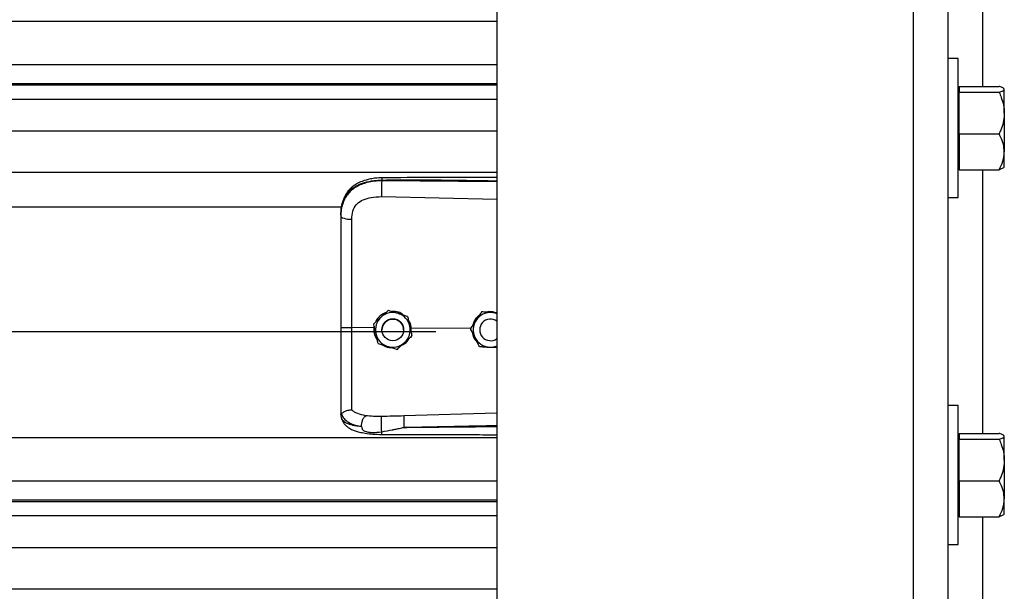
# Model space of a CAD drawing. Header units: inches. Extents: x 170 to 284, y 215 to 248.
# Tile 375 of 656: x 206.297 to 206.783, y 223.123 to 223.405. Entities that reach past the tile are written whole.
import ezdxf

# ---------------------------------------------------------------- set-up
doc = ezdxf.new("R2010")
doc.units = ezdxf.units.IN
doc.header["$LTSCALE"] = 0.25
doc.header["$MEASUREMENT"] = 0
doc.layers.add('RH FRONT OF HOOD', color=7, linetype='Continuous')

msp = doc.modelspace()

# ---------------------------------------------------------------- linework, layer by layer
at = {"layer": 'RH FRONT OF HOOD'}
for p, q in [((206.7380912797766, 224.3701573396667), (206.7380912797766, 220.1328032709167)), ((206.7552119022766, 224.3701573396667), (206.7552119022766, 220.1328032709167)), ((206.5326438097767, 224.3332527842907), (206.5326438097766, 220.1328032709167)), ((206.7723325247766, 223.5027795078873), (206.7723325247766, 223.3720243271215)), ((202.5003237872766, 223.404228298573), (206.5326438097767, 223.404228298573)), ((202.5003237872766, 223.3828493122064), (206.5326438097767, 223.3828493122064)), ((206.7602796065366, 223.3857215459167), (206.7552119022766, 223.3857215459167)), ((206.7602796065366, 223.3514803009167), (206.7602796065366, 223.3857215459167)), ((206.5326438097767, 223.3733640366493), (202.5003237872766, 223.3733640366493)), ((202.5003237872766, 223.3727246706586), (206.5326438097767, 223.3727246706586)), ((206.7608274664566, 223.3720243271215), (206.7608274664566, 223.370577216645)), ((206.7608274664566, 223.3720243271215), (206.7804819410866, 223.3720243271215)), ((206.7608274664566, 223.3707410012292), (206.7602796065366, 223.3707410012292)), ((206.7608274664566, 223.370577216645), (206.7608274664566, 223.3691301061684)), ((206.7608274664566, 223.358858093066), (206.7608274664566, 223.3691301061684)), ((206.7608274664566, 223.3691301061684), (206.7804819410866, 223.3691301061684)), ((206.7830500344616, 223.3707410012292), (206.782857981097, 223.3709638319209)), ((206.7830500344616, 223.370577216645), (206.7830500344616, 223.3707410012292)), ((206.7830500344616, 223.358858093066), (206.7830500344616, 223.370577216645)), ((202.5003237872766, 223.3657065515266), (206.5326438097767, 223.3657065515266)), ((206.7608274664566, 223.3485860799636), (206.7608274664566, 223.358858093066)), ((206.7830500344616, 223.358858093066), (206.7830500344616, 223.3397611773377)), ((202.5003237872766, 223.3500224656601), (206.5326438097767, 223.3500224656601)), ((206.7602796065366, 223.3172390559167), (206.7602796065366, 223.3514803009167)), ((206.7608274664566, 223.3485860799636), (206.7608274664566, 223.3397611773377)), ((206.7608274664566, 223.3485860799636), (206.7804819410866, 223.3485860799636)), ((206.7608274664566, 223.3397611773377), (206.7608274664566, 223.3309362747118)), ((206.7830500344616, 223.3322196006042), (206.7830500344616, 223.3397611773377)), ((202.5003237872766, 223.3296344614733), (206.5326438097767, 223.3296344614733)), ((206.7602796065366, 223.3322196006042), (206.7608274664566, 223.3322196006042)), ((206.7608274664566, 223.3309362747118), (206.7804819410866, 223.3309362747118)), ((206.7723325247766, 223.3309362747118), (206.7723325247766, 223.2008181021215)), ((206.782857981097, 223.3319967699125), (206.7830500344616, 223.3322196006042)), ((206.4757965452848, 223.3254228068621), (206.4757965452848, 223.3258341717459)), ((206.5326438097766, 223.3248861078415), (206.4757965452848, 223.3254228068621)), ((206.4757005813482, 223.3176339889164), (206.5326438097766, 223.3164244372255)), ((206.7552119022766, 223.3172390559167), (206.7602796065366, 223.3172390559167)), ((202.5768719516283, 223.3125588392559), (206.4560926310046, 223.3125588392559)), ((206.4556010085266, 223.3084995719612), (206.4556010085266, 223.30801125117)), ((206.4791715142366, 223.2615676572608), (206.4791715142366, 223.2615660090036)), ((206.5251150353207, 223.2607712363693), (206.5251150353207, 223.2607728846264)), ((206.5261639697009, 223.2607050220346), (206.5251150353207, 223.2607728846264)), ((206.4885896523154, 223.2585670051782), (206.4885896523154, 223.258565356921)), ((202.5304915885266, 223.2511663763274), (206.5024760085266, 223.2511663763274)), ((206.4719722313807, 223.2529763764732), (206.4610586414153, 223.2530808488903)), ((206.4718638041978, 223.2549116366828), (206.4718638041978, 223.2549099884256)), ((206.4721575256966, 223.2535659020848), (206.4719722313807, 223.2529763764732)), ((206.4719722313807, 223.2529763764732), (206.4719744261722, 223.2529762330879)), ((206.4759317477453, 223.2519090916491), (206.4759317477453, 223.2519083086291)), ((206.4866321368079, 223.2519083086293), (206.4866321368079, 223.2519090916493)), ((206.4904099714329, 223.2527997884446), (206.4898619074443, 223.2527457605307)), ((206.4903128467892, 223.250682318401), (206.4904099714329, 223.2527997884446)), ((206.4904099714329, 223.2527997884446), (206.4904116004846, 223.2527998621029)), ((206.5196436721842, 223.2525200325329), (206.4904116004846, 223.2527998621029)), ((206.5196296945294, 223.2525483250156), (206.5196296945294, 223.2525499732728)), ((206.5241434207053, 223.2519090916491), (206.5241434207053, 223.2519083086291)), ((206.4907000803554, 223.2489103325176), (206.4907000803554, 223.2489086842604)), ((206.5289402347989, 223.2433666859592), (206.5326438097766, 223.2431269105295)), ((206.7602796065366, 223.2145153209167), (206.7552119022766, 223.2145153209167)), ((206.7602796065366, 223.1802740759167), (206.7602796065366, 223.2145153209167)), ((206.4556010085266, 223.2109581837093), (206.4556010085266, 223.2104293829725)), ((206.4559407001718, 223.2084442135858), (206.4556010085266, 223.2104293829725)), ((206.5326438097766, 223.2107527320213), (206.4867081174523, 223.2094209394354)), ((202.5003237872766, 223.198780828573), (206.5326438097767, 223.198780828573)), ((206.7608274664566, 223.1995347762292), (206.7602796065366, 223.1995347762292)), ((206.7608274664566, 223.2008181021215), (206.7608274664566, 223.199370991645)), ((206.7608274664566, 223.2008181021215), (206.7804819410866, 223.2008181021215)), ((206.7608274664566, 223.199370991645), (206.7608274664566, 223.1979238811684)), ((206.7608274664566, 223.187651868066), (206.7608274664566, 223.1979238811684)), ((206.7608274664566, 223.1979238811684), (206.7804819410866, 223.1979238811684)), ((206.7830500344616, 223.1995347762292), (206.782857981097, 223.1997576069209)), ((206.7830500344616, 223.199370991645), (206.7830500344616, 223.1995347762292)), ((206.7830500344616, 223.187651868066), (206.7830500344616, 223.199370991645)), ((206.7608274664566, 223.1773798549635), (206.7608274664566, 223.187651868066)), ((206.7830500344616, 223.187651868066), (206.7830500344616, 223.1685549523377)), ((202.5003237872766, 223.1774018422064), (206.5326438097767, 223.1774018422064)), ((206.7602796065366, 223.1460328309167), (206.7602796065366, 223.1802740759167)), ((206.7608274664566, 223.1773798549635), (206.7608274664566, 223.1685549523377)), ((206.7608274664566, 223.1773798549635), (206.7804819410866, 223.1773798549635)), ((206.5326438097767, 223.1679165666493), (202.5003237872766, 223.1679165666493)), ((206.7608274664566, 223.1685549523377), (206.7608274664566, 223.1597300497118)), ((206.7830500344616, 223.1610133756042), (206.7830500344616, 223.1685549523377)), ((202.5003237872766, 223.1672772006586), (206.5326438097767, 223.1672772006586)), ((202.5003237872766, 223.1602590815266), (206.5326438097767, 223.1602590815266)), ((206.7602796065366, 223.1610133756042), (206.7608274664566, 223.1610133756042)), ((206.7608274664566, 223.1597300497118), (206.7804819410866, 223.1597300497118)), ((206.7723325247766, 223.1597300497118), (206.7723325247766, 223.0296118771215)), ((206.782857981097, 223.1607905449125), (206.7830500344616, 223.1610133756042)), ((202.5003237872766, 223.1445749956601), (206.5326438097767, 223.1445749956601)), ((206.7552119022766, 223.1460328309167), (206.7602796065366, 223.1460328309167)), ((202.5003237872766, 223.1241869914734), (206.5326438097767, 223.1241869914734))]:
    msp.add_line(p, q, dxfattribs=at)
at = {"layer": 'RH FRONT OF HOOD', "flags": 128}
msp.add_lwpolyline([(206.4556010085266, 223.30801125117), (206.4557049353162, 223.3077155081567), (206.4560128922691, 223.3074306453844), (206.4565135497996, 223.3071671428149), (206.4571884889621, 223.3069346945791), (206.4580128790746, 223.3067418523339), (206.458956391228, 223.3065957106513), (206.4599843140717, 223.3065016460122), (206.4610588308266, 223.3064631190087)], dxfattribs=at)
at = {"layer": 'RH FRONT OF HOOD'}
msp.add_circle((206.4812819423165, 223.2519083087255), 0.005350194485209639, dxfattribs=at)
for centre, radius, start, end in [((206.4812819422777, 223.2519090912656), 0.008560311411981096, 72.3279371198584, 132.3279357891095), ((206.4812819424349, 223.2519090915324), 0.008560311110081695, 12.32793744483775, 72.32793758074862), ((206.5294936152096, 223.2519090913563), 0.008560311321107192, 86.29353550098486, 146.2935346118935), ((206.5294936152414, 223.2519090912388), 0.008560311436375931, 68.40767565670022, 86.29353576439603), ((206.4812819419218, 223.2519090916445), 0.008560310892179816, 132.3279357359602, 192.3279369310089), ((206.4812819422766, 223.2519090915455), 0.005350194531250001, 1.112064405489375e-06, 179.9999988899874), ((206.5294936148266, 223.2519090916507), 0.008560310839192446, 146.2935348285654, 206.2935362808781), ((206.5294936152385, 223.2519083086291), 0.005350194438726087, 53.92810057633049, 306.0718994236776), ((206.4812819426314, 223.2519090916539), 0.008560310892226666, 312.3279357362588, 12.32793693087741), ((206.4812819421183, 223.2519090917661), 0.008560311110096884, 192.3279374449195, 252.3279375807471), ((206.4812819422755, 223.2519090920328), 0.008560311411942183, 252.3279371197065, 312.3279357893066), ((206.5294936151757, 223.2519090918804), 0.008560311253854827, 206.293536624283, 266.2935360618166), ((206.529493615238, 223.251909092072), 0.008560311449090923, 266.2935357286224, 291.592324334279)]:
    msp.add_arc(centre, radius, start, end, dxfattribs=at)
for points, knots in [([(206.7830500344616, 223.370577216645), (206.7829523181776, 223.3707797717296), (206.7827533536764, 223.3711922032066), (206.7816015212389, 223.371671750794), (206.7807342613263, 223.3719448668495), (206.7804819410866, 223.3720243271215)], [0, 0, 0, 0, 0.406290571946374, 0.8272664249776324, 1, 1, 1, 1]), ([(206.7804819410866, 223.3691301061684), (206.7811564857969, 223.3693551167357), (206.7825301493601, 223.3698133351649), (206.7830452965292, 223.3703137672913), (206.7830499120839, 223.3705704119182), (206.7830500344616, 223.370577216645)], [0, 0, 0, 0, 0.4843414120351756, 0.986327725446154, 1, 1, 1, 1]), ([(206.7804819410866, 223.3691301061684), (206.7808634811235, 223.3682604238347), (206.7817662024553, 223.3662027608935), (206.7828069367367, 223.3627738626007), (206.7829683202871, 223.360174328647), (206.7830500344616, 223.358858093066)], [0, 0, 0, 0, 0.2654599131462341, 0.6280764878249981, 1, 1, 1, 1]), ([(206.7830500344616, 223.358858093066), (206.7830472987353, 223.358622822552), (206.7830294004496, 223.357083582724), (206.7826076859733, 223.3542110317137), (206.781580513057, 223.3510374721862), (206.7807535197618, 223.3491920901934), (206.7804819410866, 223.3485860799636)], [0, 0, 0, 0, 0.06653229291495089, 0.4352825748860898, 0.8145508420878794, 1, 1, 1, 1]), ([(206.7830500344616, 223.3397611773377), (206.7829523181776, 223.3409964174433), (206.7827533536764, 223.3435115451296), (206.7816015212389, 223.3464359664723), (206.7807342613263, 223.3481015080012), (206.7804819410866, 223.3485860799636)], [0, 0, 0, 0, 0.4062905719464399, 0.8272664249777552, 1, 1, 1, 1]), ([(206.7804819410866, 223.3309362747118), (206.7811564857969, 223.3323084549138), (206.7825301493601, 223.3351028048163), (206.7830452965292, 223.3381545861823), (206.7830499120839, 223.339719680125), (206.7830500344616, 223.3397611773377)], [0, 0, 0, 0, 0.4843414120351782, 0.9863277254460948, 1, 1, 1, 1]), ([(206.7827912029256, 223.3320543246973), (206.7827369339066, 223.3319623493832), (206.7825591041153, 223.3316609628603), (206.7815943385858, 223.331289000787), (206.7807326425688, 223.3310157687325), (206.7804819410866, 223.3309362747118)], [0, 0, 0, 0, 0.2374711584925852, 0.7781501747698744, 1, 1, 1, 1]), ([(206.4556010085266, 223.3084995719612), (206.4556637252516, 223.3098560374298), (206.4557821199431, 223.3124167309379), (206.4567516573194, 223.3159076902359), (206.4580408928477, 223.318319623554), (206.4594047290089, 223.3200223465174), (206.4604876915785, 223.3210657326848), (206.4615466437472, 223.3218942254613), (206.4625360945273, 223.3225541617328), (206.4637704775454, 223.3232492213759), (206.4653644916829, 223.3239749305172), (206.4680282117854, 223.3248829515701), (206.4715633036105, 223.3256428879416), (206.474469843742, 223.3257742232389), (206.4757965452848, 223.3258341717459)], [0, 0, 0, 0, 0.1307156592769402, 0.2467609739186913, 0.3577928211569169, 0.4170971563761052, 0.4791482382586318, 0.5177152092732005, 0.5590896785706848, 0.6032945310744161, 0.663348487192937, 0.7353692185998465, 0.8792082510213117, 1, 1, 1, 1]), ([(206.4757965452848, 223.3254228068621), (206.474580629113, 223.3253895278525), (206.4721488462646, 223.3253229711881), (206.4688080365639, 223.3247011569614), (206.4658502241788, 223.3237589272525), (206.4633076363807, 223.32254125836), (206.4610761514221, 223.3209958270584), (206.4592044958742, 223.3191546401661), (206.4577235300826, 223.3170243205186), (206.4565479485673, 223.3144551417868), (206.455755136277, 223.3114032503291), (206.4556524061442, 223.3091423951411), (206.4556010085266, 223.30801125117)], [0, 0, 0, 0, 0.1111703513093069, 0.2223361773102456, 0.3162781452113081, 0.4102081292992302, 0.5024030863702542, 0.5945790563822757, 0.6845432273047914, 0.7745043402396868, 0.8871807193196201, 0.9999999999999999, 0.9999999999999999, 0.9999999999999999, 0.9999999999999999]), ([(206.4758151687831, 223.326926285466), (206.4748165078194, 223.3268877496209), (206.4729247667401, 223.3268147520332), (206.4696157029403, 223.3262863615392), (206.4663881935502, 223.3253923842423), (206.4636413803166, 223.3240881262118), (206.461655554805, 223.3227654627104), (206.4600143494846, 223.3213200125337), (206.4586991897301, 223.3197317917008), (206.4576239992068, 223.3179791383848), (206.4567667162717, 223.3160693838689), (206.4560218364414, 223.313550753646), (206.4558064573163, 223.3116131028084), (206.4556874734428, 223.3105426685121)], [0, 0, 0, 0, 0.0977474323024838, 0.1851607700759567, 0.330612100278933, 0.436467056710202, 0.5083182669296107, 0.5850061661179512, 0.6719760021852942, 0.7307948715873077, 0.8036787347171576, 0.8915444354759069, 1, 1, 1, 1]), ([(206.4757965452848, 223.3254228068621), (206.475774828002, 223.3248469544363), (206.4757297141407, 223.3236507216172), (206.4756886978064, 223.3214256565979), (206.4756754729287, 223.3192482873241), (206.4756924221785, 223.318158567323), (206.4757005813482, 223.3176339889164)], [0, 0, 0, 0, 0.2406941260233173, 0.4999999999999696, 0.7593058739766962, 1, 1, 1, 1]), ([(206.4758153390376, 223.326910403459), (206.4758141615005, 223.3269144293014), (206.4758101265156, 223.3269282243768), (206.4758049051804, 223.3268133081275), (206.475798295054, 223.3265205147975), (206.4757972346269, 223.3261045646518), (206.4757965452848, 223.3258341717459)], [0, 0, 0, 0, 0.09787641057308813, 0.3353863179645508, 0.5679606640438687, 1, 1, 1, 1]), ([(206.4757965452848, 223.3258341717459), (206.4821023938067, 223.3258735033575), (206.495341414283, 223.3259560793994), (206.5142910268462, 223.3257748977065), (206.5269315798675, 223.3255539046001), (206.5326438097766, 223.3254540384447)], [0, 0, 0, 0, 0.332670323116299, 0.6984356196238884, 1, 1, 1, 1]), ([(206.5326438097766, 223.3270092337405), (206.5297446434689, 223.3270239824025), (206.5191167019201, 223.3270780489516), (206.5001732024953, 223.3271147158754), (206.4841299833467, 223.3269906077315), (206.4758151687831, 223.326926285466)], [0, 0, 0, 0, 0.1530455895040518, 0.5610439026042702, 1, 1, 1, 1]), ([(206.4614844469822, 223.3103964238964), (206.4614844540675, 223.310396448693), (206.4615870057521, 223.3107553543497), (206.4620821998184, 223.3121615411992), (206.4636182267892, 223.3143642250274), (206.4666852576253, 223.3162674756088), (206.470801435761, 223.3174791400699), (206.4739542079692, 223.3175787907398), (206.4757005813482, 223.3176339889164)], [0, 0, 0, 0, 4.497367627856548e-06, 0.06509473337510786, 0.261670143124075, 0.475310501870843, 0.7093656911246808, 1, 1, 1, 1]), ([(206.4610588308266, 223.3064631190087), (206.4611288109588, 223.3077877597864), (206.4611987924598, 223.3091124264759), (206.4614844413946, 223.3103963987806), (206.4614844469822, 223.3103964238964)], [0, 0, 0, 0, 0.9999804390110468, 0.9999999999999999, 0.9999999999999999, 0.9999999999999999, 0.9999999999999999]), ([(206.4556010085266, 223.30801125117), (206.4556010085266, 223.3043810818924), (206.4556010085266, 223.2971101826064), (206.4556010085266, 223.2860294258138), (206.4556010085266, 223.2748468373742), (206.4556010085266, 223.2638781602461), (206.4556010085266, 223.2566303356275), (206.4556010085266, 223.2531505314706)], [0, 0, 0, 0, 0.2027568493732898, 0.4061035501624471, 0.6088604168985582, 0.8122072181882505, 1, 1, 1, 1]), ([(206.4610586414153, 223.2530808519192), (206.4610586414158, 223.2530808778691), (206.4610587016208, 223.2564672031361), (206.4610587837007, 223.2635139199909), (206.4610588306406, 223.2741871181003), (206.4610588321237, 223.285063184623), (206.4610588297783, 223.295850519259), (206.4610588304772, 223.3029255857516), (206.4610588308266, 223.3064631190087)], [0, 0, 0, 0, 1.439079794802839e-06, 0.1877923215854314, 0.3908439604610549, 0.59389561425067, 0.7969478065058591, 1, 1, 1, 1]), ([(206.4778922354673, 223.2604025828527), (206.4777570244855, 223.2603724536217), (206.4766052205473, 223.2601157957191), (206.4748479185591, 223.2586570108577), (206.4732291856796, 223.2570473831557), (206.4729013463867, 223.2559390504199), (206.4728680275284, 223.2558264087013)], [0, 0, 0, 0, 0.05931474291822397, 0.5052766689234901, 0.9497204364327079, 1, 1, 1, 1]), ([(206.4755176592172, 223.2582398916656), (206.4764581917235, 223.2590965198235), (206.4777126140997, 223.2602390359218), (206.4788795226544, 223.2613017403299), (206.4791715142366, 223.2615676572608)], [0, 0, 0, 0, 0.7497733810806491, 1, 1, 1, 1]), ([(206.4755176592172, 223.2582377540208), (206.4764581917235, 223.2590944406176), (206.4777126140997, 223.2602370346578), (206.4788795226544, 223.2613000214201), (206.4791715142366, 223.2615660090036)], [0, 0, 0, 0, 0.7497733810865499, 1, 1, 1, 1]), ([(206.4791715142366, 223.2615676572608), (206.4795692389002, 223.2614409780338), (206.4810740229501, 223.2609616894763), (206.4826909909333, 223.2604465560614), (206.483880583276, 223.2600675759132)], [0, 0, 0, 0, 0.264306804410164, 0.9999999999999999, 0.9999999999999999, 0.9999999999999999, 0.9999999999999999]), ([(206.4791715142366, 223.2615660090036), (206.4795692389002, 223.2614392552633), (206.4810740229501, 223.2609596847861), (206.4826909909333, 223.2604444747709), (206.483880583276, 223.2600654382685)], [0, 0, 0, 0, 0.2643068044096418, 1, 1, 1, 1]), ([(206.4865420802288, 223.2592194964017), (206.4861853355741, 223.2595095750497), (206.4850217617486, 223.2604557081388), (206.4829702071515, 223.261023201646), (206.4814006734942, 223.2610270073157), (206.480864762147, 223.2610283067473)], [0, 0, 0, 0, 0.2255168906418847, 0.7355556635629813, 1, 1, 1, 1]), ([(206.483880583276, 223.2600675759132), (206.4840669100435, 223.2600082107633), (206.4855242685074, 223.25954388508), (206.4871223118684, 223.2590346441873), (206.4884466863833, 223.2586125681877), (206.4885896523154, 223.2585670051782)], [0, 0, 0, 0, 0.1156468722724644, 0.90453427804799, 1, 1, 1, 1]), ([(206.483880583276, 223.2600654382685), (206.4840669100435, 223.2600060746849), (206.4855242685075, 223.2595417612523), (206.4871223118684, 223.2590327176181), (206.4884466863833, 223.258610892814), (206.4885896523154, 223.258565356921)], [0, 0, 0, 0, 0.1156468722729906, 0.9045342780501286, 1, 1, 1, 1]), ([(206.5251150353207, 223.2607728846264), (206.5247352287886, 223.2602035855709), (206.5239666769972, 223.2590515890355), (206.5230305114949, 223.2576482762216), (206.5224945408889, 223.2568448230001), (206.522372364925, 223.2566616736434)], [0, 0, 0, 0, 0.4299704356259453, 0.8700602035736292, 0.9999999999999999, 0.9999999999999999, 0.9999999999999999, 0.9999999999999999]), ([(206.5251150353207, 223.2607712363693), (206.5247352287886, 223.2602018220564), (206.5239666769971, 223.2590495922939), (206.5230305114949, 223.2576461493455), (206.5224945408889, 223.2568426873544), (206.5223723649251, 223.2566595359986)], [0, 0, 0, 0, 0.429970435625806, 0.8700602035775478, 0.9999999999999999, 0.9999999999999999, 0.9999999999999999, 0.9999999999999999]), ([(206.5300469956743, 223.2604514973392), (206.5287774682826, 223.2605337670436), (206.5270842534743, 223.2606434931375), (206.5255091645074, 223.2607456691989), (206.5251150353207, 223.2607712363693)], [0, 0, 0, 0, 0.749773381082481, 1, 1, 1, 1]), ([(206.5321185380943, 223.2603193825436), (206.5314576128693, 223.2605194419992), (206.5301872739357, 223.2609039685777), (206.5286240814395, 223.2609288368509), (206.5278441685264, 223.2606667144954), (206.5276683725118, 223.2606076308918)], [0, 0, 0, 0, 0.4565421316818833, 0.8775020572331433, 0.9999999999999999, 0.9999999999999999, 0.9999999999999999, 0.9999999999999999]), ([(206.5326438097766, 223.2602833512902), (206.5320008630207, 223.2603249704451), (206.5311420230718, 223.2603805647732), (206.5302669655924, 223.2604372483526), (206.5300469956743, 223.2604514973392)], [0, 0, 0, 0, 0.7486223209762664, 1, 1, 1, 1]), ([(206.4718638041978, 223.2549116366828), (206.4723697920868, 223.2553725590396), (206.4733936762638, 223.2563052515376), (206.4746408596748, 223.2574412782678), (206.4753548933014, 223.2580916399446), (206.4755176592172, 223.2582398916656)], [0, 0, 0, 0, 0.4299704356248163, 0.870060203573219, 0.9999999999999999, 0.9999999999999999, 0.9999999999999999, 0.9999999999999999]), ([(206.4718638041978, 223.2549099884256), (206.4723697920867, 223.2553707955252), (206.4733936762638, 223.256303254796), (206.4746408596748, 223.2574391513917), (206.4753548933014, 223.2580895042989), (206.4755176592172, 223.2582377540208)], [0, 0, 0, 0, 0.4299704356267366, 0.8700602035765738, 1, 1, 1, 1]), ([(206.4885896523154, 223.2585670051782), (206.4887357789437, 223.2578984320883), (206.4890314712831, 223.256545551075), (206.4893916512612, 223.254897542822), (206.4895978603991, 223.2539539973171), (206.4896448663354, 223.2537389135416)], [0, 0, 0, 0, 0.4299704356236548, 0.870060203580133, 0.9999999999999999, 0.9999999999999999, 0.9999999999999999, 0.9999999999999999]), ([(206.4885896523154, 223.258565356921), (206.4887357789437, 223.2578966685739), (206.4890314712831, 223.2565435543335), (206.4893916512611, 223.2548954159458), (206.4895978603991, 223.2539518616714), (206.4896448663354, 223.2537367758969)], [0, 0, 0, 0, 0.4299704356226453, 0.8700602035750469, 0.9999999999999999, 0.9999999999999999, 0.9999999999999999, 0.9999999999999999]), ([(206.4904116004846, 223.2527998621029), (206.4904115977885, 223.2527998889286), (206.4903135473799, 223.2537754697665), (206.4900534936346, 223.2551676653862), (206.4892489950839, 223.2562570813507), (206.489029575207, 223.2565542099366)], [0, 0, 0, 0, 1.999769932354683e-05, 0.7272642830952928, 1, 1, 1, 1]), ([(206.522372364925, 223.2566616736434), (206.5216663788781, 223.2556033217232), (206.5207247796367, 223.254191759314), (206.519848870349, 223.2528785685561), (206.5196296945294, 223.2525499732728)], [0, 0, 0, 0, 0.7497733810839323, 1, 1, 1, 1]), ([(206.5223723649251, 223.2566595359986), (206.5216663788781, 223.2556012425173), (206.5207247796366, 223.2541897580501), (206.5198488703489, 223.2528768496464), (206.5196296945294, 223.2525483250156)], [0, 0, 0, 0, 0.7497733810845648, 1, 1, 1, 1]), ([(206.5237730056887, 223.2587612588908), (206.5234534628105, 223.2585432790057), (206.5223000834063, 223.2577564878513), (206.5212067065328, 223.2561558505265), (206.5209088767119, 223.2547511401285), (206.5208207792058, 223.2543356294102)], [0, 0, 0, 0, 0.2125142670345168, 0.7670631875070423, 1, 1, 1, 1]), ([(206.4556010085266, 223.2531505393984), (206.4556010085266, 223.2501132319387), (206.4556010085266, 223.2439377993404), (206.4556010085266, 223.2351508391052), (206.4556010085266, 223.2269842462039), (206.4556010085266, 223.2204041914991), (206.4556010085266, 223.2150194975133), (206.4556010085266, 223.2123189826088), (206.4556010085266, 223.2109581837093)], [0, 0, 0, 0, 0.1870908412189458, 0.3803918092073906, 0.5558755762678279, 0.7364481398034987, 0.8671952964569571, 1, 1, 1, 1]), ([(206.4610588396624, 223.2123902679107), (206.461058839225, 223.2126529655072), (206.4610588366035, 223.2142274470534), (206.4610588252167, 223.2176588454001), (206.4610587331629, 223.2232601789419), (206.4610584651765, 223.2297000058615), (206.4610581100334, 223.2369260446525), (206.461057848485, 223.244800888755), (206.4610578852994, 223.2503288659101), (206.4610579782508, 223.2530808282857), (206.4610579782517, 223.2530808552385)], [0, 0, 0, 0, 0.03155846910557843, 0.1891461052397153, 0.3467338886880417, 0.50432776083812, 0.6619226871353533, 0.8309600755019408, 0.9999983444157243, 1, 1, 1, 1]), ([(206.4729190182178, 223.2500814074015), (206.4726473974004, 223.2513242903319), (206.4722851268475, 223.252981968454), (206.4719481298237, 223.2545241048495), (206.4718638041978, 223.2549099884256)], [0, 0, 0, 0, 0.7497733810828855, 0.9999999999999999, 0.9999999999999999, 0.9999999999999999, 0.9999999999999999]), ([(206.4719744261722, 223.2529762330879), (206.4719406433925, 223.2525223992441), (206.4718338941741, 223.2510883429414), (206.4722505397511, 223.2489258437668), (206.4732020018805, 223.2475694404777), (206.4735884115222, 223.2470185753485)], [0, 0, 0, 0, 0.2156616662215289, 0.6814629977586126, 1, 1, 1, 1]), ([(206.4896448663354, 223.2537389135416), (206.4899164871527, 223.2524960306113), (206.4902787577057, 223.2508383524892), (206.4906157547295, 223.2492962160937), (206.4907000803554, 223.2489103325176)], [0, 0, 0, 0, 0.7497733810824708, 1, 1, 1, 1]), ([(206.4896448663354, 223.2537367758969), (206.4899164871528, 223.2524939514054), (206.4902787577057, 223.2508363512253), (206.4906157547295, 223.249294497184), (206.4907000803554, 223.2489086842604)], [0, 0, 0, 0, 0.7497733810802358, 1, 1, 1, 1]), ([(206.5218189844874, 223.2481171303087), (206.5217323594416, 223.2482924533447), (206.5210548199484, 223.2496637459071), (206.5203118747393, 223.2511675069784), (206.5196961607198, 223.2524137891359), (206.5196296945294, 223.2525483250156)], [0, 0, 0, 0, 0.1156468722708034, 0.9045342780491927, 1, 1, 1, 1]), ([(206.520565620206, 223.250653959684), (206.5206141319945, 223.2501920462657), (206.5207607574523, 223.2487959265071), (206.5216064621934, 223.2471994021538), (206.5225405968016, 223.2463909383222), (206.5227700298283, 223.2461923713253)], [0, 0, 0, 0, 0.2716700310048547, 0.8211147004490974, 0.9999999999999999, 0.9999999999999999, 0.9999999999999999, 0.9999999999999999]), ([(206.4739742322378, 223.245253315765), (206.4738281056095, 223.2459218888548), (206.4735324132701, 223.2472747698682), (206.473172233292, 223.2489227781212), (206.4729660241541, 223.2498663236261), (206.4729190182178, 223.2500814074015)], [0, 0, 0, 0, 0.4299704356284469, 0.8700602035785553, 0.9999999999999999, 0.9999999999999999, 0.9999999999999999, 0.9999999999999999]), ([(206.4870462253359, 223.2455804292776), (206.4861056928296, 223.2447238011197), (206.4848512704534, 223.2435812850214), (206.4836843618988, 223.2425185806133), (206.4833923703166, 223.2422526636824)], [0, 0, 0, 0, 0.749773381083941, 0.9999999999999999, 0.9999999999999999, 0.9999999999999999, 0.9999999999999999]), ([(206.485689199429, 223.2443444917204), (206.4861979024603, 223.2446065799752), (206.4876041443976, 223.2453310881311), (206.4888446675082, 223.246562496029), (206.4892239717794, 223.2475422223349), (206.4892370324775, 223.2475759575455)], [0, 0, 0, 0, 0.3536960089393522, 0.9777456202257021, 1, 1, 1, 1]), ([(206.4907000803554, 223.2489086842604), (206.4901940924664, 223.2484477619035), (206.4891702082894, 223.2475150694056), (206.4879230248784, 223.2463790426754), (206.4872089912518, 223.2457286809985), (206.4870462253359, 223.2455804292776)], [0, 0, 0, 0, 0.4299704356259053, 0.8700602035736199, 0.9999999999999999, 0.9999999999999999, 0.9999999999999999, 0.9999999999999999]), ([(206.5240082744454, 223.2436864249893), (206.5238233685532, 223.2440606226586), (206.5231237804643, 223.2454763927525), (206.5223720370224, 223.2469978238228), (206.5218189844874, 223.2481171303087)], [0, 0, 0, 0, 0.2643068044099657, 1, 1, 1, 1]), ([(206.4739742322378, 223.245253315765), (206.4743719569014, 223.2451265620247), (206.4758767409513, 223.2446469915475), (206.4774937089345, 223.2441317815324), (206.4786833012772, 223.2437527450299)], [0, 0, 0, 0, 0.2643068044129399, 1, 1, 1, 1]), ([(206.4761328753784, 223.2445654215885), (206.476212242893, 223.2444987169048), (206.477085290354, 223.2437649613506), (206.478655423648, 223.2432858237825), (206.4800899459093, 223.2432013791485), (206.4804875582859, 223.2431779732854)], [0, 0, 0, 0, 0.0674096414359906, 0.7415101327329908, 1, 1, 1, 1]), ([(206.4786833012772, 223.2437527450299), (206.4788696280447, 223.2436933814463), (206.4803269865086, 223.2432290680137), (206.4819250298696, 223.2427200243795), (206.4832494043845, 223.2422981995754), (206.4833923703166, 223.2422526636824)], [0, 0, 0, 0, 0.1156468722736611, 0.9045342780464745, 0.9999999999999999, 0.9999999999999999, 0.9999999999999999, 0.9999999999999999]), ([(206.5240082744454, 223.2436864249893), (206.5246912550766, 223.2436421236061), (206.5260732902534, 223.2435524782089), (206.5277567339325, 223.2434433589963), (206.5287205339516, 223.2433809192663), (206.5289402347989, 223.2433666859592)], [0, 0, 0, 0, 0.4299704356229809, 0.8700602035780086, 1, 1, 1, 1]), ([(206.455798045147, 223.2107078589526), (206.455847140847, 223.2106993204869), (206.4559479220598, 223.2106817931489), (206.456239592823, 223.2108680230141), (206.4567050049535, 223.2111988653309), (206.4575812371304, 223.2117789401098), (206.4590604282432, 223.2123970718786), (206.4604012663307, 223.2123931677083), (206.4610587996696, 223.212391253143)], [0, 0, 0, 0, 0.1136768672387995, 0.2333502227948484, 0.3620694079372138, 0.5019163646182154, 0.7557448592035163, 1, 1, 1, 1]), ([(206.4678930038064, 223.2095662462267), (206.4665194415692, 223.2098540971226), (206.4644350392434, 223.2102909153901), (206.4622592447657, 223.2113316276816), (206.4614602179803, 223.2120369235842), (206.4610588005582, 223.2123912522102)], [0, 0, 0, 0, 0.4901989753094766, 0.743884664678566, 1, 1, 1, 1]), ([(206.4556010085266, 223.2109581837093), (206.4556010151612, 223.2109569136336), (206.4556010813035, 223.2109442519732), (206.4556082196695, 223.210840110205), (206.455706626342, 223.2107617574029), (206.4557943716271, 223.2106918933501)], [0, 0, 0, 0, 0.01193493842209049, 0.1189819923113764, 1, 1, 1, 1]), ([(206.4557938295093, 223.2107076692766), (206.4560694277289, 223.2099856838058), (206.4566354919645, 223.2085027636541), (206.4586883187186, 223.2066694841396), (206.4616765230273, 223.2051114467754), (206.464403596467, 223.204488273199), (206.4658034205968, 223.2041683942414)], [0, 0, 0, 0, 0.2305257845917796, 0.4734878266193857, 0.7297379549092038, 1, 1, 1, 1]), ([(206.4658023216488, 223.2041666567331), (206.4652560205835, 223.2042237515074), (206.4639510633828, 223.2043601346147), (206.4625522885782, 223.2045882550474), (206.4615973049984, 223.2047821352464), (206.460363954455, 223.2050599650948), (206.4586776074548, 223.2056261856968), (206.4568578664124, 223.2067516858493), (206.4562523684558, 223.2078690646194), (206.4559407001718, 223.2084442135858)], [0, 0, 0, 0, 0.1091879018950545, 0.2608187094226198, 0.3077983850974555, 0.3355235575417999, 0.5627886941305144, 0.7749539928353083, 0.9999999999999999, 0.9999999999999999, 0.9999999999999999, 0.9999999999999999]), ([(206.4559576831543, 223.2083981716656), (206.4561466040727, 223.2078112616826), (206.4565013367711, 223.2067092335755), (206.4575144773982, 223.205290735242), (206.4586435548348, 223.2042147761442), (206.4597908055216, 223.2034179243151), (206.4608379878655, 223.2028615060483), (206.4617808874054, 223.2024493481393), (206.4630263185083, 223.2019829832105), (206.4649712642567, 223.2014224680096), (206.4678503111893, 223.2008609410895), (206.4715839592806, 223.2004386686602), (206.4743653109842, 223.2003712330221), (206.475853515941, 223.2003351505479)], [0, 0, 0, 0, 0.098431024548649, 0.1848217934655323, 0.2573083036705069, 0.3158871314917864, 0.3722739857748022, 0.4121400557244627, 0.4615923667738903, 0.5575876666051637, 0.6828759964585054, 0.8303179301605, 1, 1, 1, 1]), ([(206.4658034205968, 223.2041683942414), (206.4658283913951, 223.2046986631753), (206.4658802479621, 223.2057998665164), (206.4663561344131, 223.2074617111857), (206.4670601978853, 223.2088479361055), (206.4676223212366, 223.2093327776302), (206.4678930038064, 223.2095662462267)], [0, 0, 0, 0, 0.2407679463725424, 0.5000000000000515, 0.7592320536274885, 1, 1, 1, 1]), ([(206.4757224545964, 223.2091588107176), (206.474370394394, 223.2091515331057), (206.4716683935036, 223.2091369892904), (206.4691617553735, 223.2094214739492), (206.467909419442, 223.2095636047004)], [0, 0, 0, 0, 0.5003922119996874, 1, 1, 1, 1]), ([(206.4758078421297, 223.2015883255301), (206.4757918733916, 223.2018288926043), (206.4757581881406, 223.2023363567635), (206.4757133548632, 223.2033464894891), (206.4756763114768, 223.2045339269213), (206.4756535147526, 223.2058058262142), (206.4756483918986, 223.2070092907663), (206.4756608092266, 223.208005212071), (206.4756859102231, 223.2087445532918), (206.4757107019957, 223.2090255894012), (206.4757224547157, 223.2091588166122)], [0, 0, 0, 0, 0.1098512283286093, 0.2317256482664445, 0.3631776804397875, 0.500000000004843, 0.63682231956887, 0.7682743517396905, 0.8901487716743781, 1, 1, 1, 1]), ([(206.4867081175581, 223.2094209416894), (206.4848769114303, 223.2093729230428), (206.4812143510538, 223.2092768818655), (206.4775531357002, 223.2091981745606), (206.4757224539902, 223.2091588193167)], [0, 0, 0, 0, 0.4999797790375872, 1, 1, 1, 1]), ([(206.4867079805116, 223.2094209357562), (206.4867004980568, 223.2091821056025), (206.4866889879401, 223.2088147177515), (206.4866902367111, 223.2079528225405), (206.4866976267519, 223.2071780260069), (206.4867120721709, 223.2063175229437), (206.4867378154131, 223.2051580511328), (206.4867654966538, 223.2043146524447), (206.4867834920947, 223.2037663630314)], [0, 0, 0, 0, 0.2394508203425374, 0.3683426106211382, 0.4999696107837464, 0.6316010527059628, 0.7605056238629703, 0.9999999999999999, 0.9999999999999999, 0.9999999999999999, 0.9999999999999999]), ([(206.4658025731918, 223.2041634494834), (206.4658771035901, 223.2037931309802), (206.4659810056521, 223.203276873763), (206.4663527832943, 223.2026795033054), (206.4667734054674, 223.2022466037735), (206.4675771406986, 223.2018020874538), (206.4690544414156, 223.2014405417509), (206.4718152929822, 223.2012003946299), (206.4742120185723, 223.2014332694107), (206.4758078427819, 223.2015883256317)], [0, 0, 0, 0, 0.100126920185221, 0.1395859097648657, 0.1897135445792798, 0.2582342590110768, 0.3697357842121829, 0.5803479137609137, 1, 1, 1, 1]), ([(206.4758078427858, 223.2015883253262), (206.4775872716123, 223.2019352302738), (206.4793748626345, 223.2022837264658), (206.4811928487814, 223.2026510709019), (206.4812638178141, 223.2026654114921), (206.4814988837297, 223.2027128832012), (206.4823670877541, 223.2028893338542), (206.4840074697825, 223.2032044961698), (206.485540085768, 223.203567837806), (206.4864391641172, 223.2037277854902), (206.4865162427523, 223.2037414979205)], [0, 0, 0, 0, 0.5022751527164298, 0.5045790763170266, 0.5086566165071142, 0.5221306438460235, 0.5703313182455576, 0.7514263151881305, 0.9786895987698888, 1, 1, 1, 1]), ([(206.4867837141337, 223.2037639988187), (206.4906837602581, 223.2038632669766), (206.4989538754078, 223.2040737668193), (206.512065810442, 223.2043559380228), (206.523013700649, 223.2045684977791), (206.5300298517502, 223.2046965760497), (206.5322048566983, 223.2047345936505), (206.5326438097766, 223.2047422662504)], [0, 0, 0, 0, 0.2551597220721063, 0.5410705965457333, 0.8577348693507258, 0.9712884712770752, 1, 1, 1, 1]), ([(206.5326438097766, 223.2040972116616), (206.5300461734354, 223.204065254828), (206.5249801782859, 223.2040029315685), (206.5174160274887, 223.203922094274), (206.5097638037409, 223.2038528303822), (206.5020057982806, 223.2038012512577), (206.494283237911, 223.2037682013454), (206.4892463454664, 223.2037653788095), (206.4867837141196, 223.2037639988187)], [0, 0, 0, 0, 0.1699411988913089, 0.3314248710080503, 0.494842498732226, 0.6705311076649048, 0.8389164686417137, 1, 1, 1, 1]), ([(206.4758535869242, 223.2003570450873), (206.4758528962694, 223.2003501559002), (206.4758463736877, 223.2002850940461), (206.4758354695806, 223.200474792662), (206.4758213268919, 223.2008016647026), (206.475812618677, 223.2012342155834), (206.475808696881, 223.2015249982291), (206.4758078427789, 223.2015883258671)], [0, 0, 0, 0, 0.03436729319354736, 0.324566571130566, 0.6210149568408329, 0.9174633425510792, 1, 1, 1, 1]), ([(206.4758535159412, 223.2003351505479), (206.4800486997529, 223.2003135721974), (206.4890236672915, 223.2002674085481), (206.5033660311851, 223.2002258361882), (206.5181010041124, 223.2002016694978), (206.5280558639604, 223.2001981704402), (206.5326438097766, 223.2001965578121)], [0, 0, 0, 0, 0.2216322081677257, 0.4741489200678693, 0.7576483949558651, 1, 1, 1, 1]), ([(206.7830500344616, 223.199370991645), (206.7829523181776, 223.1995735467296), (206.7827533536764, 223.1999859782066), (206.7816015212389, 223.200465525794), (206.7807342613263, 223.2007386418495), (206.7804819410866, 223.2008181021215)], [0, 0, 0, 0, 0.4062905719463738, 0.8272664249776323, 1, 1, 1, 1]), ([(206.7804819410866, 223.1979238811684), (206.7811564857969, 223.1981488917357), (206.7825301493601, 223.1986071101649), (206.7830452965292, 223.1991075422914), (206.7830499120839, 223.1993641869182), (206.7830500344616, 223.199370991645)], [0, 0, 0, 0, 0.4843414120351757, 0.9863277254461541, 1, 1, 1, 1]), ([(206.7804819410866, 223.1979238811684), (206.7808634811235, 223.1970541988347), (206.7817662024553, 223.1949965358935), (206.7828069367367, 223.1915676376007), (206.7829683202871, 223.1889681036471), (206.7830500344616, 223.187651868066)], [0, 0, 0, 0, 0.2654599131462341, 0.6280764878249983, 1, 1, 1, 1]), ([(206.7830500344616, 223.187651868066), (206.7830472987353, 223.187416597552), (206.7830294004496, 223.185877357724), (206.7826076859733, 223.1830048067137), (206.781580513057, 223.1798312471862), (206.7807535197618, 223.1779858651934), (206.7804819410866, 223.1773798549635)], [0, 0, 0, 0, 0.06653229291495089, 0.4352825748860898, 0.8145508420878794, 1, 1, 1, 1]), ([(206.7830500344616, 223.1685549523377), (206.7829523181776, 223.1697901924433), (206.7827533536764, 223.1723053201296), (206.7816015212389, 223.1752297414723), (206.7807342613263, 223.1768952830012), (206.7804819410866, 223.1773798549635)], [0, 0, 0, 0, 0.4062905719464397, 0.8272664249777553, 1, 1, 1, 1]), ([(206.7804819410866, 223.1597300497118), (206.7811564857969, 223.1611022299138), (206.7825301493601, 223.1638965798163), (206.7830452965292, 223.1669483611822), (206.7830499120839, 223.168513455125), (206.7830500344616, 223.1685549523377)], [0, 0, 0, 0, 0.4843414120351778, 0.9863277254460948, 1, 1, 1, 1]), ([(206.7827912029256, 223.1608480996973), (206.7827369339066, 223.1607561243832), (206.7825591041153, 223.1604547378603), (206.7815943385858, 223.160082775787), (206.7807326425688, 223.1598095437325), (206.7804819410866, 223.1597300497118)], [0, 0, 0, 0, 0.2374711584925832, 0.7781501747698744, 1, 1, 1, 1])]:
    msp.add_open_spline(points, degree=3, knots=knots, dxfattribs=at)
msp.add_open_spline([(206.4556010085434, 223.2531505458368), (206.4556821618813, 223.2531416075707), (206.4558444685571, 223.2531237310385), (206.4570972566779, 223.2531010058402), (206.4588947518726, 223.253084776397), (206.4603369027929, 223.2530821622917), (206.461057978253, 223.253080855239)], degree=3, dxfattribs=at)

doc.saveas('drawing.dxf')
